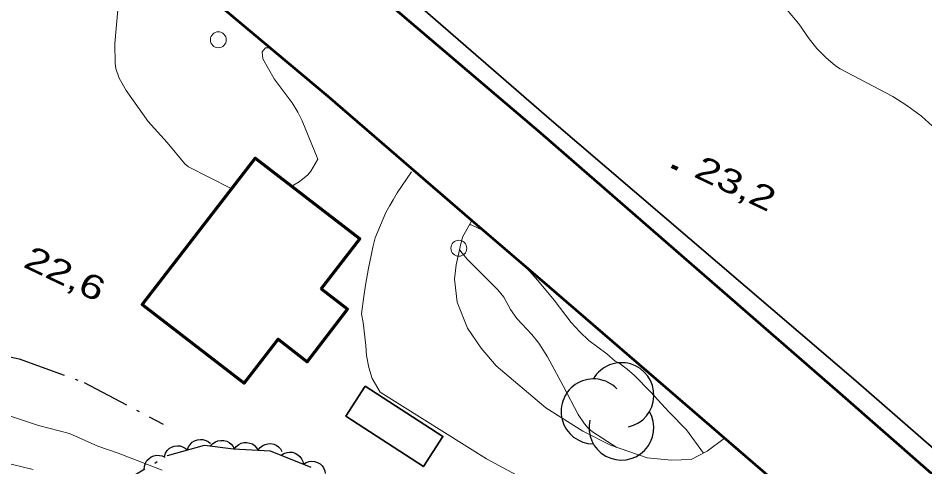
# Model space of a CAD drawing. Extents: x 356765 to 358572, y 5103174 to 5104650.
# Drawn here: x 357720.5 to 357777.4, y 5103545.7 to 5103573.8 of the extents above; entities that cross this region are included whole.
import ezdxf

# ---------------------------------------------------------------- set-up
doc = ezdxf.new("R2010")
doc.units = 0
doc.header["$LTSCALE"] = 0.6
doc.linetypes.add('DOT_DASHED', pattern=[7.7, 5, -1.2, 0.3, -1.2])
for name, color, linetype, lineweight in [('19', 7, 'Continuous', 13), ('2', 7, 'Continuous', 13), ('21', 7, 'Continuous', 53), ('22', 7, 'Continuous', 35), ('3', 7, 'Continuous', 140), ('31', 7, 'Continuous', 70), ('36', 7, 'Continuous', 13), ('41', 7, 'DOT_DASHED', 25), ('44', 7, 'Continuous', 25)]:
    doc.layers.add(name, color=color, linetype=linetype, lineweight=lineweight)

msp = doc.modelspace()

# ---------------------------------------------------------------- linework, layer by layer
at = {"layer": '19'}
for points in [[(357753.05, 5103544.51), (357749.91, 5103546.22), (357743.24, 5103550.4), (357742.73, 5103551.24), (357742.53, 5103551.94), (357742.38, 5103552.7), (357742.33, 5103553.31), (357742.16, 5103554.77), (357742.07, 5103555.3), (357742.2, 5103556.4), (357742.31, 5103557.11), (357742.51, 5103558.17), (357742.67, 5103558.96), (357742.77, 5103559.48), (357742.91, 5103560.08), (357743.59, 5103561.65), (357743.84, 5103562.09), (357744.05, 5103562.46), (357744.3, 5103562.9), (357745.21, 5103564.2)], [(357764.84, 5103547.49), (357763.76, 5103546.69), (357762.76, 5103546.17), (357761.51, 5103546.13), (357760, 5103546.27), (357757.7, 5103547.06), (357755.95, 5103547.94), (357753.64, 5103549.42), (357750.51, 5103552.04), (357749.57, 5103553.15), (357748.71, 5103554.4), (357748.06, 5103556.03), (357747.89, 5103557.48), (357748.01, 5103558.38), (357748.26, 5103559.51), (357748.4, 5103560.11), (357748.99, 5103561.16)]]:
    msp.add_lwpolyline(points, dxfattribs=at)
at = {"layer": '2'}
for points in [[(357733.84, 5103563.18), (357731.21, 5103564.53), (357730.98, 5103564.71), (357729.87, 5103566.05), (357728.67, 5103567.36), (357727.28, 5103569.3), (357726.85, 5103570.09), (357726.64, 5103570.68), (357726.59, 5103571.01), (357726.57, 5103572.25), (357726.76, 5103574.37)], [(357768.74, 5103574.41), (357769.52, 5103573.48), (357770.16, 5103572.55), (357770.65, 5103571.94), (357771.21, 5103571.37), (357771.81, 5103570.86), (357772.11, 5103570.67), (357775.42, 5103568.93), (357776.3, 5103568.37), (357777.21, 5103567.69), (357778.82, 5103566.24)], [(357736.34, 5103571.98), (357736.03, 5103571.98), (357735.82, 5103571.73), (357735.87, 5103571.3), (357736.58, 5103570.04), (357737.7, 5103568.53), (357738.07, 5103567.96), (357738.34, 5103567.41), (357739.31, 5103565.01), (357738.88, 5103564.26), (357738.69, 5103564.03), (357738.14, 5103563.59), (357737.64, 5103563.28)], [(357749.78, 5103560.49), (357748.94, 5103560.88), (357748.83, 5103560.88)], [(357748.22, 5103559.34), (357748.29, 5103559.21), (357748.7, 5103558.74), (357750.63, 5103556.8), (357750.99, 5103556.36), (357751.41, 5103555.58), (357751.81, 5103555.01), (357752.76, 5103554.01), (357753.2, 5103553.46), (357753.73, 5103552.61), (357754.73, 5103550.8), (357755.66, 5103548.99), (357756.06, 5103548.4), (357756.3, 5103548.13), (357756.57, 5103547.91), (357758.09, 5103546.93)], [(357763.54, 5103546.57), (357762.46, 5103548.04), (357761.37, 5103549.13), (357760.21, 5103550.41), (357759.2, 5103551.43), (357758.74, 5103551.84), (357758.21, 5103552.23), (357757.98, 5103552.34), (357757.46, 5103552.79), (357756.33, 5103553.63), (357755.76, 5103554.17), (357755.22, 5103554.76), (357754.16, 5103556.17), (357753.14, 5103557.4), (357752.64, 5103557.96), (357751.94, 5103558.63)], [(357729.54, 5103545.5), (357726.78, 5103546.57), (357725.5, 5103547), (357723.74, 5103547.8), (357721.79, 5103548.3), (357719.84, 5103548.96)], [(357721.45, 5103545.54), (357719.55, 5103546)]]:
    msp.add_lwpolyline(points, dxfattribs=at)
at = {"layer": '21'}
for points in [[(357609.42, 5103694), (357620.2, 5103685.76), (357630.29, 5103677.74), (357638.22, 5103670.75), (357649.79, 5103660.22), (357666.81, 5103644.4), (357691.49, 5103621.57), (357705.7, 5103608.53), (357720.27, 5103594.97), (357725.87, 5103589.74), (357737.61, 5103580.01), (357753.29, 5103566.65), (357772.09, 5103550.34), (357790.98, 5103533.8), (357803.11, 5103523.29), (357815.96, 5103512.34), (357841.89, 5103502.09), (357843.77, 5103501.5), (357845.45, 5103501.88), (357846.53, 5103502.66), (357866.19, 5103521.97)], [(357727.18, 5103579.66), (357739.94, 5103568.96), (357748.99, 5103561.16), (357753.23, 5103557.51), (357769.06, 5103543.9), (357785.67, 5103529.71), (357802.28, 5103515.82), (357809.74, 5103509.32), (357813.44, 5103505.69), (357820.55, 5103498.05), (357824.21, 5103492.98), (357826.16, 5103489.76), (357827.75, 5103486.04), (357828.17, 5103484.17), (357828.46, 5103482.71), (357828.59, 5103481), (357828.35, 5103479.87), (357827.72, 5103478.51), (357826.39, 5103476.07), (357811.09, 5103450.11), (357800.54, 5103432.03), (357790.27, 5103414.46), (357780.85, 5103398.59), (357773.84, 5103386.53)]]:
    msp.add_lwpolyline(points, dxfattribs=at)
at = {"layer": '22'}
msp.add_lwpolyline([(357659.7, 5103652.78), (357665.41, 5103647.53), (357669.64, 5103643.66), (357670.81, 5103642.56), (357696.61, 5103618.59), (357708.41, 5103607.76), (357715.96, 5103600.61), (357724.74, 5103592.51), (357730.9, 5103587.2), (357739.74, 5103579.8), (357753.98, 5103567.42), (357773.1, 5103551.11), (357784.52, 5103541.16), (357787.76, 5103538.34), (357790.44, 5103536.01), (357803.72, 5103524.43), (357816.37, 5103513.51), (357815.68, 5103512.58)], dxfattribs=at)
at = {"layer": '3'}
msp.add_line((357761.55, 5103564.56), (357761.91, 5103564.39), dxfattribs=at)
at = {"layer": '31'}
msp.add_lwpolyline([(357739.53, 5103556.87), (357741.95, 5103560), (357735.38, 5103565.07), (357728.3, 5103555.88), (357734.7, 5103550.95), (357736.83, 5103553.71), (357738.65, 5103552.3), (357741.19, 5103555.59), (357739.53, 5103556.87)], close=True, dxfattribs=at)
at = {"layer": '31', "lineweight": 35}
msp.add_lwpolyline([(357742.3, 5103550.77), (357741.08, 5103548.88), (357745.95, 5103545.73), (357747.17, 5103547.62), (357742.3, 5103550.77)], close=True, dxfattribs=at)
at = {"layer": '36'}
for centre in [(357733.0738, 5103572.4871), (357748.1738, 5103559.4171)]:
    msp.add_circle(centre, 0.5, dxfattribs=at)
at = {"layer": '41'}
msp.add_lwpolyline([(357713.02, 5103582.65), (357705.89, 5103568.2), (357701.4, 5103556.36), (357703.93, 5103552.46), (357705.64, 5103551.32), (357707.07, 5103550.72), (357708.51, 5103550.5), (357710.35, 5103550.64), (357712.07, 5103551.24), (357716, 5103552.7), (357717.78, 5103553.07), (357720.58, 5103552.48), (357724.65, 5103551), (357729.61, 5103548.39)], dxfattribs=at)
at = {"layer": '44'}
for points in [[(357731.14, 5103546.77), (357731.2, 5103546.97), (357731.32, 5103547.13), (357731.43, 5103547.25), (357731.58, 5103547.34), (357731.76, 5103547.41), (357731.95, 5103547.43), (357732.11, 5103547.43), (357732.28, 5103547.37), (357732.44, 5103547.29), (357732.58, 5103547.17)], [(357732.59, 5103547.02), (357732.73, 5103547.18), (357732.9, 5103547.28), (357733.05, 5103547.35), (357733.23, 5103547.37), (357733.41, 5103547.36), (357733.6, 5103547.31), (357733.75, 5103547.24), (357733.88, 5103547.13), (357734, 5103546.98), (357734.08, 5103546.82)], [(357734.08, 5103546.83), (357734.2, 5103546.99), (357734.37, 5103547.12), (357734.51, 5103547.19), (357734.68, 5103547.23), (357734.87, 5103547.24), (357735.06, 5103547.2), (357735.21, 5103547.15), (357735.35, 5103547.04), (357735.48, 5103546.91), (357735.58, 5103546.76)], [(357735.58, 5103546.76), (357735.7, 5103546.92), (357735.87, 5103547.04), (357736.01, 5103547.12), (357736.18, 5103547.16), (357736.37, 5103547.17), (357736.55, 5103547.13), (357736.71, 5103547.07), (357736.85, 5103546.97), (357736.98, 5103546.84), (357737.07, 5103546.68)], [(357729.69, 5103546.36), (357729.76, 5103546.56), (357729.87, 5103546.73), (357729.99, 5103546.85), (357730.14, 5103546.94), (357730.31, 5103547), (357730.5, 5103547.02), (357730.67, 5103547.02), (357730.83, 5103546.97), (357731, 5103546.89), (357731.14, 5103546.77)], [(357737.02, 5103546.44), (357737.19, 5103546.55), (357737.39, 5103546.61), (357737.55, 5103546.64), (357737.73, 5103546.62), (357737.9, 5103546.56), (357738.07, 5103546.46), (357738.19, 5103546.36), (357738.29, 5103546.22), (357738.37, 5103546.05), (357738.41, 5103545.87)], [(357728.42, 5103545.55), (357728.43, 5103545.76), (357728.5, 5103545.95), (357728.58, 5103546.1), (357728.71, 5103546.22), (357728.86, 5103546.33), (357729.03, 5103546.4), (357729.19, 5103546.44), (357729.37, 5103546.43), (357729.55, 5103546.39), (357729.71, 5103546.32)], [(357738.41, 5103545.88), (357738.59, 5103545.99), (357738.78, 5103546.05), (357738.95, 5103546.07), (357739.12, 5103546.05), (357739.3, 5103545.99), (357739.46, 5103545.89), (357739.59, 5103545.78), (357739.68, 5103545.64), (357739.76, 5103545.47), (357739.79, 5103545.29)]]:
    msp.add_lwpolyline(points, dxfattribs=at)
at = {"layer": '44', "linetype": 'DOT_DASHED'}
msp.add_lwpolyline([(357725.88, 5103544.06), (357729.89, 5103546.42), (357732.21, 5103547.07), (357734.03, 5103546.83), (357736.33, 5103546.72), (357738.88, 5103545.68)], dxfattribs=at)
at = {"layer": '44'}
for centre, start, end in [((357758.381, 5103550.205), 282.26917, 149.72626), ((357756.6288, 5103549.1863), 44.11537, 269.80396), ((357758.381, 5103548.1676), 166.93686, 29.62122)]:
    msp.add_arc(centre, 2.0374, start, end, dxfattribs=at)

# ---------------------------------------------------------------- texts
at = {"layer": '3', "width": 1.35}
for s, p in [('23,2   ', (357762.85, 5103563.93)), ('22,6   ', (357720.75, 5103558.28))]:
    msp.add_text(s, height=1.5, rotation=334.619, dxfattribs=at).set_placement(p)

doc.saveas('drawing.dxf')
